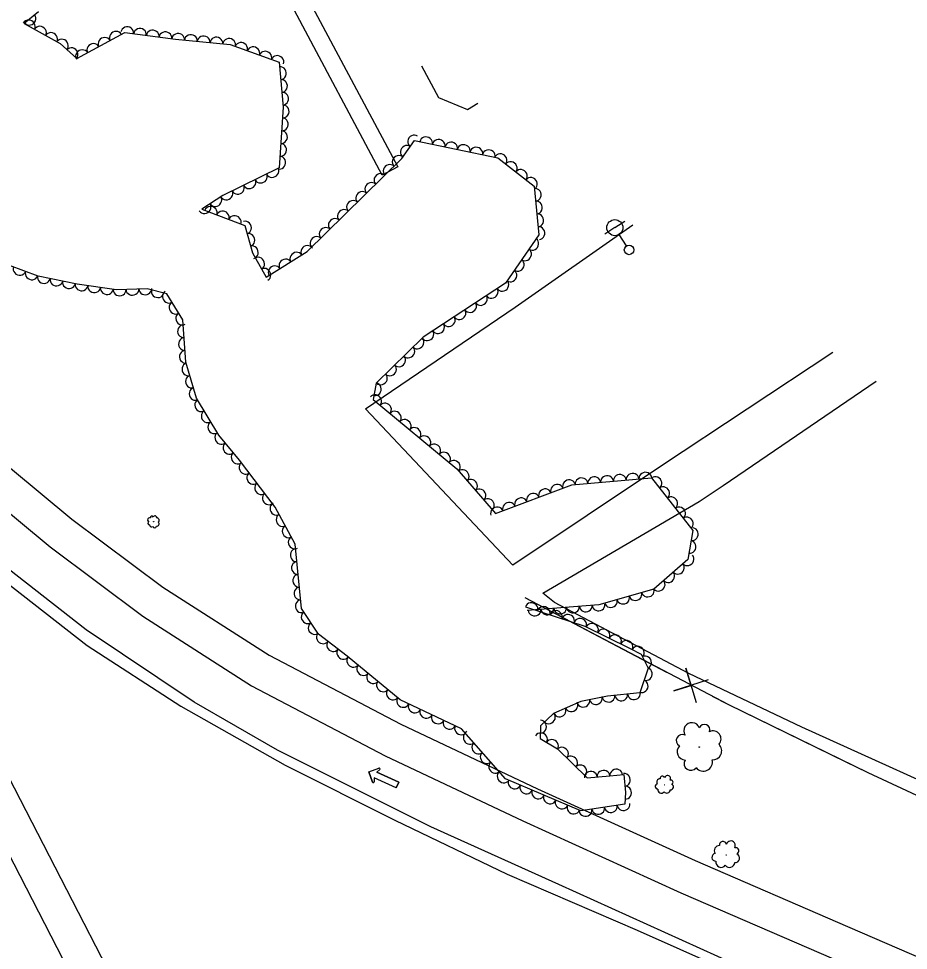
# Model space of a CAD drawing. Extents: x 1746719 to 1766531, y 631721 to 662391.
# Drawn here: x 1755247.8 to 1755525.4, y 647868.4 to 648159.2 of the extents above; entities that cross this region are included whole.
import ezdxf

# ---------------------------------------------------------------- set-up
doc = ezdxf.new("R2010")
doc.units = 0
for name, color, linetype in [('SURVEY - AERIAL SURVEY - Photo Control - Points - Elevations', 7, 'Continuous'), ('SURVEY - AERIAL SURVEY - Photo Control - Points - Locators', 7, 'Continuous'), ('SURVEY - AERIAL SURVEY - Photo Control with Text', 7, 'Continuous'), ('SURVEY - CENTERLINE - Existing Roads - Development', 7, 'Continuous'), ('SURVEY - CENTERLINE - Existing Roads Curve Text', 7, 'Continuous')]:
    doc.layers.add(name, color=color, linetype=linetype)

msp = doc.modelspace()

# ---------------------------------------------------------------- linework, layer by layer
at = {"layer": 'SURVEY - AERIAL SURVEY - Photo Control - Points - Elevations'}
for points in [[(1755162.63, 648108.57), (1755186.38, 648078.54), (1755213.88, 648048.33), (1755235.91, 648026.59), (1755264.37, 648002.95), (1755292.76, 647981.76), (1755325.92, 647960.48), (1755367.07, 647938.99), (1755409.68, 647918.8), (1755458.87, 647896.44), (1755506.36, 647875.88), (1755550.22, 647856.88)], [(1755154, 648101.74), (1755177.99, 648071.41), (1755205.94, 648040.71), (1755228.51, 648018.43), (1755257.56, 647994.31), (1755286.49, 647972.71), (1755320.39, 647950.96), (1755362.17, 647929.15), (1755405.05, 647908.82), (1755454.41, 647886.38), (1755501.99, 647865.79), (1755545.85, 647846.79)], [(1755355.98, 648037.42), (1755402.68, 648069.1), (1755439.44, 648094.77)], [(1755289.08, 647811.89), (1755267.5, 647854.18), (1755238.58, 647910.31), (1755205.95, 647973.71), (1755178.75, 648026.22), (1755153.52, 648075.57), (1755145.13, 648092.61)], [(1755521.37, 647842.24), (1755476.95, 647861.52), (1755416.33, 647888.92), (1755376.39, 647906.97), (1755328.51, 647930.92), (1755302.56, 647945.89), (1755268.89, 647968.38), (1755239.66, 647991.25), (1755212.62, 648015.53), (1755188.3, 648040.38), (1755165.7, 648065.52), (1755145.13, 648092.61)], [(1755501.86, 648054.96), (1755448.38, 648019.58), (1755401.93, 647988.66), (1755355.98, 648037.42)], [(1755411.34, 647979.84), (1755460.12, 648008.46), (1755467.56, 648013.43), (1755515.38, 648046.03)], [(1755298.87, 647816.89), (1755277.28, 647859.2), (1755248.36, 647915.35), (1755215.73, 647978.76), (1755184.78, 648038.49)], [(1755184.88, 648038.39), (1755217.31, 648006.82), (1755242.53, 647984.32), (1755269.2, 647963.56), (1755298.39, 647944.57), (1755330.97, 647926.25), (1755365.16, 647909), (1755400.21, 647892.14), (1755440.79, 647874.67), (1755479.75, 647857.38), (1755522.46, 647839.58)], [(1755643.94, 647870.43), (1755600.04, 647889.38), (1755552.33, 647910.77), (1755492.17, 647938.06), (1755456.9, 647954.84), (1755415, 647976.92), (1755411.34, 647979.84)]]:
    msp.add_lwpolyline(points, dxfattribs=at)
at = {"layer": 'SURVEY - AERIAL SURVEY - Photo Control - Points - Locators'}
for p, q in [((1755357.04, 647924.07), (1755360.2, 647925.25)), ((1755357.04, 647924.07), (1755360.2, 647925.25)), ((1755360.45, 647924.84), (1755359.55, 647924)), ((1755359.55, 647924), (1755360.45, 647924.84)), ((1755358.22, 647920.91), (1755357.04, 647924.07)), ((1755357.04, 647924.07), (1755358.22, 647920.91)), ((1755358.74, 647922.21), (1755358.7, 647920.98)), ((1755358.74, 647922.21), (1755358.7, 647920.98)), ((1755365.59, 647919.1), (1755358.74, 647922.21)), ((1755365.59, 647919.1), (1755358.74, 647922.21)), ((1755359.55, 647924), (1755366.4, 647920.89)), ((1755366.4, 647920.89), (1755359.55, 647924)), ((1755366.4, 647920.89), (1755365.59, 647919.1)), ((1755365.59, 647919.1), (1755366.4, 647920.89))]:
    msp.add_line(p, q, dxfattribs=at)
for centre, start, end in [((1755360.29, 647925.02), 313.0931, 110.5414), ((1755360.29, 647925.02), 313.0931, 110.5414), ((1755358.45, 647920.99), 200.5414, 358.0345), ((1755358.45, 647920.99), 200.5414, 358.0345)]:
    msp.add_arc(centre, 0.246, start, end, dxfattribs=at)
at = {"layer": 'SURVEY - AERIAL SURVEY - Photo Control with Text'}
for points in [[(1755253.95, 648161.3), (1755249.45, 648157.66), (1755260.69, 648151.35), (1755265.97, 648146.67), (1755280.92, 648154.83), (1755296.71, 648152.72), (1755313.74, 648151.05), (1755329.07, 648145.54), (1755330.34, 648131.51), (1755329.09, 648112.58), (1755311.45, 648103.93), (1755304.96, 648099.7), (1755318.32, 648094.56), (1755320.69, 648086.06), (1755325, 648078.45), (1755337.82, 648086.44), (1755367.36, 648115.54), (1755371.27, 648121.11), (1755397.33, 648115.73), (1755408.66, 648106.89), (1755410.1, 648091.72), (1755399.67, 648076.64), (1755373.99, 648059.71), (1755359.37, 648045.38), (1755358.44, 648040.34), (1755384.49, 648018.62), (1755396.59, 648004.72), (1755420.4, 648013.68), (1755445.24, 648015.88), (1755458.12, 647999.39), (1755456.53, 647990.39), (1755446, 647981.14), (1755428.83, 647976.25), (1755406.47, 647974.5)], [(1755405.88, 647975.63), (1755424.43, 647969.62), (1755438.42, 647962.75), (1755442.01, 647960.84), (1755444.19, 647956.49), (1755441.56, 647948.72), (1755431.49, 647947.74), (1755423.17, 647946.07), (1755414.65, 647942.34), (1755410.58, 647938.44), (1755410.49, 647934.53), (1755415.91, 647931.26), (1755425.15, 647922.29), (1755432.21, 647922.87), (1755436.57, 647923.26), (1755437.07, 647917.69), (1755436.88, 647913.99), (1755423.15, 647911.91), (1755399.66, 647921.95), (1755385.94, 647937.53), (1755366.85, 647946.55), (1755350.28, 647960.23), (1755341.31, 647967.05), (1755336.08, 647975.1), (1755334.08, 647995.15), (1755327.86, 648006.7), (1755316.68, 648021.37), (1755310.25, 648029.13), (1755303.27, 648040.76), (1755299.99, 648051.94), (1755298.97, 648065.14), (1755294.05, 648073.24), (1755287.9, 648074.88), (1755278.27, 648074.54), (1755266, 648076.31), (1755253.87, 648078.8), (1755244.97, 648082.13)]]:
    msp.add_lwpolyline(points, dxfattribs=at)
for centre, radius in [((1755289.9, 648002.17), 0.022), ((1755460.12, 647931.84), 0.0874), ((1755449.33, 647920.06), 0.0333), ((1755468.54, 647898.2), 0.0503)]:
    msp.add_circle(centre, radius, dxfattribs=at)
for centre, radius, start, end in [((1755288.62, 648002.79), 0.629, 60.2019, 253.6216), ((1755289.35, 648003.47), 0.433, 20.1812, 198.9268), ((1755290.32, 648003.36), 0.631, 358.065, 154.8539), ((1755290.89, 648002.62), 0.719, 307.1178, 84.642), ((1755288.55, 648001.72), 0.479, 102.8205, 280.1397), ((1755289.31, 648001.22), 0.679, 178.1076, 304.9533), ((1755290.22, 648000.74), 0.527, 188.2665, 3.2668), ((1755290.9, 648001.47), 0.714, 258.0136, 53.8521), ((1755457.81, 647936.97), 2.5, 20.3979, 213.8176), ((1755461.76, 647937.22), 1.72, 340.3772, 159.1229), ((1755464.43, 647934.38), 2.5, 318.2611, 115.05), ((1755454.87, 647933.88), 1.9, 63.0166, 240.3357), ((1755455.94, 647930.44), 2.69, 138.3036, 265.1493), ((1755464.28, 647930.7), 2.85, 267.3138, 44.838), ((1755457.49, 647926.66), 2.09, 148.4625, 323.4628), ((1755461.4, 647927.17), 2.83, 218.2096, 14.0481), ((1755447.89, 647920.94), 1.03, 88.2921, 215.1378), ((1755448.63, 647922.1), 0.725, 13.005, 190.3242), ((1755450.26, 647922), 0.953, 330.3864, 163.8061), ((1755451.3, 647920.91), 0.656, 290.3657, 109.1113), ((1755447.17, 647919.56), 0.797, 98.451, 273.4513), ((1755448.27, 647918.54), 1.08, 168.1981, 324.0366), ((1755451.12, 647919.43), 0.955, 268.2495, 65.0384), ((1755450.01, 647918.57), 1.09, 217.3023, 354.8265), ((1755467.5, 647901.28), 1.1, 12.819, 190.1382), ((1755469.95, 647901.11), 1.44, 330.2004, 163.62), ((1755465.27, 647897.45), 1.2, 98.265, 273.2653), ((1755466.37, 647899.53), 1.55, 88.1061, 214.9517), ((1755471.52, 647899.46), 0.99, 290.1797, 108.9253), ((1755471.25, 647897.23), 1.44, 268.0635, 64.8524), ((1755466.94, 647895.91), 1.63, 168.0121, 323.8506), ((1755469.57, 647895.94), 1.64, 217.1163, 354.6405)]:
    msp.add_arc(centre, radius, start, end, dxfattribs=at)
for centre, major_axis in [((1755251.21, 648159.09), (-1.56, -1.26)), ((1755250.97, 648156.81), (1.74, -0.98)), ((1755254.45, 648154.85), (1.74, -0.98)), ((1755257.94, 648152.89), (1.74, -0.98)), ((1755278.07, 648153.27), (1.76, 0.96)), ((1755281.67, 648154.73), (1.98, -0.26)), ((1755285.63, 648154.2), (1.98, -0.26)), ((1755289.6, 648153.67), (1.98, -0.26)), ((1755293.56, 648153.14), (1.98, -0.26)), ((1755297.53, 648152.64), (1.99, -0.2)), ((1755301.51, 648152.25), (1.99, -0.2)), ((1755261.32, 648150.79), (1.5, -1.33)), ((1755271.05, 648149.44), (1.76, 0.96)), ((1755274.56, 648151.36), (1.76, 0.96)), ((1755305.49, 648151.86), (1.99, -0.2)), ((1755309.47, 648151.47), (1.99, -0.2)), ((1755313.45, 648151.07), (1.99, -0.2)), ((1755317.23, 648149.79), (1.88, -0.68)), ((1755264.32, 648148.13), (1.5, -1.33)), ((1755267.54, 648147.52), (1.76, 0.96)), ((1755321, 648148.44), (1.88, -0.68)), ((1755324.76, 648147.08), (1.88, -0.68)), ((1755328.53, 648145.73), (1.88, -0.68)), ((1755329.38, 648142.13), (0.18, -1.99)), ((1755329.74, 648138.14), (0.18, -1.99)), ((1755330.1, 648134.16), (0.18, -1.99)), ((1755330.25, 648130.17), (-0.13, -2)), ((1755329.99, 648126.18), (-0.13, -2)), ((1755329.73, 648122.19), (-0.13, -2)), ((1755371.1, 648120.87), (1.15, 1.64)), ((1755374.9, 648120.36), (1.96, -0.4)), ((1755329.46, 648118.2), (-0.13, -2)), ((1755368.8, 648117.6), (1.15, 1.64)), ((1755378.82, 648119.55), (1.96, -0.4)), ((1755382.73, 648118.74), (1.96, -0.4)), ((1755386.65, 648117.94), (1.96, -0.4)), ((1755366.3, 648114.5), (1.42, 1.4)), ((1755390.57, 648117.13), (1.96, -0.4)), ((1755394.48, 648116.32), (1.96, -0.4)), ((1755398.19, 648115.05), (1.58, -1.23)), ((1755329.2, 648114.21), (-0.13, -2)), ((1755363.45, 648111.69), (1.42, 1.4)), ((1755401.35, 648112.59), (1.58, -1.23)), ((1755323.38, 648109.78), (-1.8, -0.88)), ((1755326.97, 648111.54), (-1.8, -0.88)), ((1755360.6, 648108.88), (1.42, 1.4)), ((1755404.5, 648110.13), (1.58, -1.23)), ((1755319.78, 648108.02), (-1.8, -0.88)), ((1755357.75, 648106.08), (1.42, 1.4)), ((1755407.66, 648107.67), (1.58, -1.23)), ((1755312.6, 648104.5), (-1.8, -0.88)), ((1755316.19, 648106.26), (-1.8, -0.88)), ((1755354.9, 648103.27), (1.42, 1.4)), ((1755408.92, 648104.18), (0.19, -1.99)), ((1755309.17, 648102.45), (-1.68, -1.09)), ((1755352.05, 648100.46), (1.42, 1.4)), ((1755409.3, 648100.2), (0.19, -1.99)), ((1755305.82, 648100.26), (-1.68, -1.09)), ((1755307.74, 648098.64), (1.87, -0.72)), ((1755311.47, 648097.2), (1.87, -0.72)), ((1755349.2, 648097.66), (1.42, 1.4)), ((1755315.2, 648095.76), (1.87, -0.72)), ((1755318.5, 648093.93), (0.54, -1.93)), ((1755346.35, 648094.85), (1.42, 1.4)), ((1755409.68, 648096.21), (0.19, -1.99)), ((1755343.5, 648092.04), (1.42, 1.4)), ((1755410.05, 648092.23), (0.19, -1.99)), ((1755319.57, 648090.08), (0.54, -1.93)), ((1755340.65, 648089.24), (1.42, 1.4)), ((1755408.12, 648088.85), (-1.14, -1.64)), ((1755320.64, 648086.22), (0.54, -1.93)), ((1755337.8, 648086.43), (1.7, 1.06)), ((1755322.58, 648082.73), (0.99, -1.74)), ((1755331.01, 648082.2), (1.7, 1.06)), ((1755334.41, 648084.32), (1.7, 1.06)), ((1755405.85, 648085.56), (-1.14, -1.64)), ((1755248.06, 648080.98), (-1.87, 0.7)), ((1755324.55, 648079.25), (0.99, -1.74)), ((1755327.62, 648080.08), (1.7, 1.06)), ((1755403.57, 648082.27), (-1.14, -1.64)), ((1755251.81, 648079.57), (-1.87, 0.7)), ((1755255.63, 648078.44), (-1.96, 0.4)), ((1755401.3, 648078.98), (-1.14, -1.64)), ((1755259.55, 648077.63), (-1.96, 0.4)), ((1755263.47, 648076.83), (-1.96, 0.4)), ((1755267.4, 648076.11), (-1.98, 0.29)), ((1755271.36, 648075.54), (-1.98, 0.29)), ((1755398.72, 648076.01), (-1.67, -1.1)), ((1755275.32, 648074.97), (-1.98, 0.29)), ((1755279.29, 648074.58), (-2, -0.07)), ((1755283.28, 648074.72), (-2, -0.07)), ((1755287.28, 648074.86), (-2, -0.07)), ((1755291.17, 648074.01), (-1.93, 0.52)), ((1755294.58, 648072.37), (-1.04, 1.71)), ((1755395.38, 648073.81), (-1.67, -1.1)), ((1755296.65, 648068.95), (-1.04, 1.71)), ((1755388.69, 648069.4), (-1.67, -1.1)), ((1755392.04, 648071.6), (-1.67, -1.1)), ((1755298.73, 648065.53), (-1.04, 1.71)), ((1755385.35, 648067.2), (-1.67, -1.1)), ((1755382.01, 648065), (-1.67, -1.1)), ((1755299.24, 648061.61), (-0.15, 1.99)), ((1755375.33, 648060.6), (-1.67, -1.1)), ((1755378.67, 648062.8), (-1.67, -1.1)), ((1755299.55, 648057.62), (-0.15, 1.99)), ((1755372.28, 648058.04), (-1.43, -1.4)), ((1755299.86, 648053.64), (-0.15, 1.99)), ((1755369.43, 648055.24), (-1.43, -1.4)), ((1755366.57, 648052.44), (-1.43, -1.4)), ((1755300.64, 648049.73), (-0.56, 1.92)), ((1755363.72, 648049.64), (-1.43, -1.4)), ((1755301.76, 648045.9), (-0.56, 1.92)), ((1755360.86, 648046.84), (-1.43, -1.4)), ((1755302.89, 648042.06), (-0.56, 1.92)), ((1755359.02, 648043.5), (-0.36, -1.97)), ((1755359.05, 648039.83), (1.54, -1.28)), ((1755304.63, 648038.49), (-1.03, 1.71)), ((1755362.12, 648037.27), (1.54, -1.28)), ((1755306.69, 648035.06), (-1.03, 1.71)), ((1755365.19, 648034.71), (1.54, -1.28)), ((1755308.75, 648031.63), (-1.03, 1.71)), ((1755368.26, 648032.15), (1.54, -1.28)), ((1755310.94, 648028.29), (-1.28, 1.54)), ((1755371.33, 648029.59), (1.54, -1.28)), ((1755374.41, 648027.02), (1.54, -1.28)), ((1755313.49, 648025.21), (-1.28, 1.54)), ((1755377.48, 648024.46), (1.54, -1.28)), ((1755316.04, 648022.13), (-1.28, 1.54)), ((1755380.55, 648021.9), (1.54, -1.28)), ((1755318.5, 648018.98), (-1.21, 1.59)), ((1755383.62, 648019.34), (1.54, -1.28)), ((1755386.37, 648016.45), (1.31, -1.51)), ((1755443.32, 648015.71), (1.99, 0.18)), ((1755320.92, 648015.8), (-1.21, 1.59)), ((1755389, 648013.43), (1.31, -1.51)), ((1755419.47, 648013.33), (1.87, 0.7)), ((1755423.4, 648013.95), (1.99, 0.18)), ((1755427.38, 648014.3), (1.99, 0.18)), ((1755431.36, 648014.66), (1.99, 0.18)), ((1755435.35, 648015.01), (1.99, 0.18)), ((1755439.33, 648015.36), (1.99, 0.18)), ((1755446.51, 648014.25), (1.23, -1.58)), ((1755323.35, 648012.61), (-1.21, 1.59)), ((1755391.63, 648010.42), (1.31, -1.51)), ((1755411.98, 648010.51), (1.87, 0.7)), ((1755415.73, 648011.92), (1.87, 0.7)), ((1755448.98, 648011.1), (1.23, -1.58)), ((1755325.77, 648009.43), (-1.21, 1.59)), ((1755394.26, 648007.4), (1.31, -1.51)), ((1755404.5, 648007.7), (1.87, 0.7)), ((1755408.24, 648009.11), (1.87, 0.7)), ((1755451.44, 648007.95), (1.23, -1.58)), ((1755328.12, 648006.2), (-0.95, 1.76)), ((1755397.01, 648004.88), (1.87, 0.7)), ((1755400.75, 648006.29), (1.87, 0.7)), ((1755453.9, 648004.79), (1.23, -1.58)), ((1755330.02, 648002.68), (-0.95, 1.76)), ((1755456.36, 648001.64), (1.23, -1.58)), ((1755331.92, 647999.16), (-0.95, 1.76)), ((1755457.92, 647998.26), (-0.35, -1.97)), ((1755333.82, 647995.64), (-0.95, 1.76)), ((1755457.22, 647994.32), (-0.35, -1.97)), ((1755334.42, 647991.72), (-0.2, 1.99)), ((1755456.53, 647990.39), (-1.5, -1.32)), ((1755334.82, 647987.74), (-0.2, 1.99)), ((1755453.52, 647987.75), (-1.5, -1.32)), ((1755335.21, 647983.76), (-0.2, 1.99)), ((1755450.52, 647985.11), (-1.5, -1.32)), ((1755447.51, 647982.47), (-1.5, -1.32)), ((1755335.61, 647979.78), (-0.2, 1.99)), ((1755440.24, 647979.5), (-1.92, -0.55)), ((1755444.09, 647980.59), (-1.92, -0.55)), ((1755336.01, 647975.8), (-0.2, 1.99)), ((1755407.78, 647975.01), (1.9, -0.62)), ((1755432.55, 647977.31), (-1.92, -0.55)), ((1755436.39, 647978.4), (-1.92, -0.55)), ((1755337.87, 647972.34), (-1.09, 1.68)), ((1755408.76, 647974.68), (-1.99, -0.16)), ((1755411.59, 647973.78), (1.9, -0.62)), ((1755412.74, 647974.99), (-1.99, -0.16)), ((1755415.4, 647972.55), (1.9, -0.62)), ((1755416.73, 647975.3), (-1.99, -0.16)), ((1755420.72, 647975.61), (-1.99, -0.16)), ((1755424.71, 647975.93), (-1.99, -0.16)), ((1755428.7, 647976.24), (-1.99, -0.16)), ((1755419.2, 647971.31), (1.9, -0.62)), ((1755423.01, 647970.08), (1.9, -0.62)), ((1755340.05, 647968.98), (-1.09, 1.68)), ((1755426.68, 647968.52), (1.8, -0.88)), ((1755430.27, 647966.75), (1.8, -0.88)), ((1755342.66, 647966.02), (-1.59, 1.21)), ((1755433.86, 647964.99), (1.8, -0.88)), ((1755437.45, 647963.23), (1.8, -0.88)), ((1755345.84, 647963.6), (-1.59, 1.21)), ((1755349.03, 647961.18), (-1.59, 1.21)), ((1755441, 647961.38), (1.77, -0.94)), ((1755352.15, 647958.69), (-1.54, 1.27)), ((1755443.29, 647958.29), (0.9, -1.79)), ((1755355.24, 647956.14), (-1.54, 1.27)), ((1755443.55, 647954.61), (-0.64, -1.89)), ((1755358.32, 647953.6), (-1.54, 1.27)), ((1755361.41, 647951.05), (-1.54, 1.27)), ((1755442.27, 647950.82), (-0.64, -1.89)), ((1755364.49, 647948.5), (-1.54, 1.27)), ((1755431.82, 647947.77), (-1.99, -0.19)), ((1755435.8, 647948.16), (-1.99, -0.19)), ((1755439.78, 647948.55), (-1.99, -0.19)), ((1755367.7, 647946.15), (-1.81, 0.85)), ((1755371.32, 647944.44), (-1.81, 0.85)), ((1755420.25, 647944.79), (-1.83, -0.8)), ((1755423.97, 647946.23), (-1.96, -0.39)), ((1755427.89, 647947.02), (-1.96, -0.39)), ((1755374.93, 647942.73), (-1.81, 0.85)), ((1755378.55, 647941.03), (-1.81, 0.85)), ((1755413.29, 647941.04), (-1.44, -1.38)), ((1755416.59, 647943.19), (-1.83, -0.8)), ((1755382.17, 647939.32), (-1.81, 0.85)), ((1755410.58, 647938.19), (-0.05, -2)), ((1755385.78, 647937.61), (-1.81, 0.85)), ((1755388.47, 647934.66), (-1.32, 1.5)), ((1755410.77, 647934.35), (1.71, -1.03)), ((1755391.11, 647931.66), (-1.32, 1.5)), ((1755414.2, 647932.29), (1.71, -1.03)), ((1755417.35, 647929.86), (1.44, -1.39)), ((1755393.75, 647928.66), (-1.32, 1.5)), ((1755420.22, 647927.08), (1.44, -1.39)), ((1755396.4, 647925.65), (-1.32, 1.5)), ((1755423.09, 647924.29), (1.44, -1.39)), ((1755430.26, 647922.71), (1.99, 0.16)), ((1755434.24, 647923.05), (1.99, 0.18)), ((1755399.04, 647922.65), (-1.32, 1.5)), ((1755402.47, 647920.74), (-1.84, 0.79)), ((1755426.27, 647922.38), (1.99, 0.16)), ((1755436.72, 647921.6), (0.18, -1.99)), ((1755406.15, 647919.17), (-1.84, 0.79)), ((1755437.07, 647917.62), (-0.1, -2)), ((1755409.83, 647917.6), (-1.84, 0.79)), ((1755413.51, 647916.03), (-1.84, 0.79)), ((1755417.19, 647914.46), (-1.84, 0.79)), ((1755420.87, 647912.89), (-1.84, 0.79)), ((1755428.61, 647912.74), (-1.98, -0.3)), ((1755432.56, 647913.34), (-1.98, -0.3)), ((1755436.51, 647913.94), (-1.98, -0.3)), ((1755424.65, 647912.14), (-1.98, -0.3))]:
    msp.add_ellipse(centre, major_axis=major_axis, ratio=0.940188, start_param=0, end_param=3.141593, dxfattribs=at)
at = {"layer": 'SURVEY - CENTERLINE - Existing Roads - Development'}
for p, q in [((1755433.79, 648093.93), (1755430.63, 648091.9)), ((1755433.79, 648093.93), (1755436.95, 648095.95)), ((1755437.44, 648088.25), (1755435.14, 648091.82))]:
    msp.add_line(p, q, dxfattribs=at)
for centre, radius in [((1755433.79, 648093.93), 2.5), ((1755438.25, 648086.99), 1.5)]:
    msp.add_circle(centre, radius, dxfattribs=at)
at = {"layer": 'SURVEY - CENTERLINE - Existing Roads Curve Text'}
msp.add_lwpolyline([(1755338.65, 648164.26), (1755366.06, 648112.88), (1755361.2, 648110.29), (1755333.8, 648161.67)], close=True, dxfattribs=at)
for points in [[(1755373.49, 648144.47), (1755378.81, 648134.56), (1755387.84, 648130.8), (1755391.08, 648132.8)], [(1755373.49, 648144.47), (1755378.81, 648134.56), (1755387.84, 648130.8), (1755391.08, 648132.8)], [(1755405.73, 647978.54), (1755469.21, 647945.08), (1755512.75, 647923.89), (1755547.38, 647907.82), (1755602.44, 647882.74), (1755637.46, 647865.45)], [(1755405.73, 647978.54), (1755449.96, 647955.22)], [(1755462.93, 647952.8), (1755452.21, 647949.41), (1755457.61, 647951.08), (1755455.94, 647956.48), (1755459.2, 647945.72)], [(1755464.2, 647947.72), (1755469.21, 647945.08), (1755505.84, 647927.25)], [(1755505.84, 647927.25), (1755512.75, 647923.89), (1755547.38, 647907.82), (1755551.15, 647906.1)]]:
    msp.add_lwpolyline(points, dxfattribs=at)

doc.saveas('drawing.dxf')
